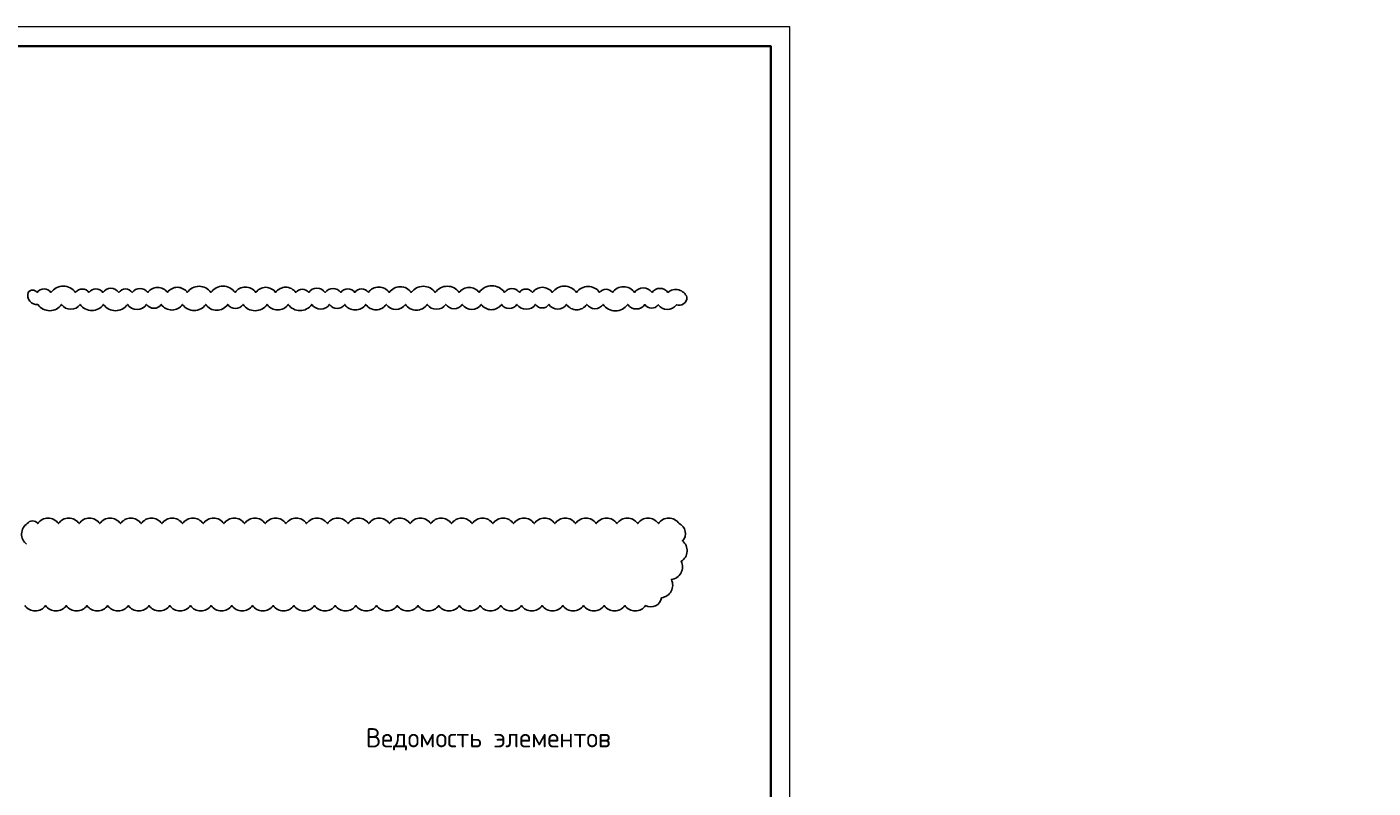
# Model space of a CAD drawing. Header units: millimetres. Extents: x 247266 to 730847, y -636031 to 10052.
# Tile 303 of 330: x 591111 to 626154, y -100639 to -80819. Entities that reach past the tile are written whole.
import ezdxf

# ---------------------------------------------------------------- set-up
doc = ezdxf.new("R2010")
doc.units = ezdxf.units.MM
for name, color, linetype in [('Исправления', 1, 'Continuous'), ('РАЗМЕРЫ', 7, 'Continuous'), ('ТОЛСТЫЕ_ОСНОВНЫЕ', 7, 'Continuous')]:
    doc.layers.add(name, color=color, linetype=linetype)
doc.layers.add('ТОНКИЕ', color=7, linetype='Continuous', lineweight=9)
doc.styles.add('GOST-2.304_Type-B', font='GOST_Common.ttf')
doc.dimstyles.new('СПДС', dxfattribs={"dimscale": 100, "dimtxt": 2.5, "dimasz": 2.5, "dimexe": 1.25, "dimexo": 0, "dimtad": 1, "dimdec": 0, "dimtxsty": 'GOST-2.304_Type-B', "dimblk": 'ARCHTICK', "dimcen": 2.5, "dimdle": 2, "dimadec": 0, "dimazin": 2, "dimtfac": 0.75, "dimtdec": 0, "dimtmove": 1, "dimatfit": 3, "dimfxl": 1, "dimtolj": 1, "dimarcsym": 1})

# ---------------------------------------------------------------- blocks, each defined once
blk = doc.blocks.new('*U3682')
at = {"layer": 'ТОЛСТЫЕ_ОСНОВНЫЕ', "lineweight": 35}
blk.add_lwpolyline([(20, 5), (836, 5), (836, 589), (20, 589)], close=True, dxfattribs=at)
at = {"layer": 'ТОНКИЕ'}
blk.add_lwpolyline([(0, 0), (841, 0), (841, 594), (0, 594)], close=True, dxfattribs=at)
blk = doc.blocks.new('_ArchTick')
at = {"color": 0, "linetype": 'ByBlock', "const_width": 0.15}
blk.add_lwpolyline([(-0.5, -0.5), (0.5, 0.5)], dxfattribs=at)
blk = doc.blocks.new('*D181')
at = {"color": 0, "lineweight": -2}
for p, q in [((585463, -93036), (583513, -93036)), ((583713, -93036), (583713, -93161)), ((585263, -93036), (585263, -93161))]:
    blk.add_line(p, q, dxfattribs=at)
at = {"layer": 'DEFPOINTS', "color": 0, "ltscale": 100}
for p in [(583713, -93036), (583713, -93036), (585263, -93036)]:
    blk.add_point(p, dxfattribs=at)
at = {"color": 0, "lineweight": -2, "ltscale": 100, "xscale": 250, "yscale": 250, "zscale": 250, "rotation": 180}
blk.add_blockref('_ArchTick', (583713, -93036), dxfattribs=at)
at = {"color": 0, "lineweight": -2, "ltscale": 100, "xscale": 250, "yscale": 250, "zscale": 250}
blk.add_blockref('_ArchTick', (585263, -93036), dxfattribs=at)
at = {"color": 0, "lineweight": 0, "ltscale": 100, "insert": (584488, -92811), "char_height": 250, "width": 83333.33, "attachment_point": 5, "style": 'GOST-2.304_Type-B'}
blk.add_mtext('\\A1;1550', dxfattribs=at)
blk = doc.blocks.new('*D182')
at = {"color": 0, "lineweight": -2}
for p, q in [((583913, -93036), (577813, -93036)), ((578013, -93036), (578013, -93161)), ((583713, -93036), (583713, -93161))]:
    blk.add_line(p, q, dxfattribs=at)
at = {"layer": 'DEFPOINTS', "color": 0, "ltscale": 100}
for p in [(578013, -93036), (578013, -93036), (583713, -93036)]:
    blk.add_point(p, dxfattribs=at)
at = {"color": 0, "lineweight": -2, "ltscale": 100, "xscale": 250, "yscale": 250, "zscale": 250, "rotation": 180}
blk.add_blockref('_ArchTick', (578013, -93036), dxfattribs=at)
at = {"color": 0, "lineweight": -2, "ltscale": 100, "xscale": 250, "yscale": 250, "zscale": 250}
blk.add_blockref('_ArchTick', (583713, -93036), dxfattribs=at)
at = {"color": 0, "lineweight": 0, "ltscale": 100, "insert": (580888, -92811), "char_height": 250, "width": 83333.33, "attachment_point": 5, "style": 'GOST-2.304_Type-B'}
blk.add_mtext('\\A1;5700', dxfattribs=at)
blk = doc.blocks.new('*D437')
at = {"color": 0, "lineweight": -2}
for p, q in [((559017, -91398), (557517, -91398)), ((557717, -91398), (557717, -91273)), ((558817, -91398), (558817, -91273))]:
    blk.add_line(p, q, dxfattribs=at)
at = {"layer": 'DEFPOINTS', "color": 0, "ltscale": 100}
for p in [(557717, -91398), (557717, -91398), (558817, -91398)]:
    blk.add_point(p, dxfattribs=at)
at = {"color": 0, "lineweight": -2, "ltscale": 100, "xscale": 250, "yscale": 250, "zscale": 250, "rotation": 180}
blk.add_blockref('_ArchTick', (557717, -91398), dxfattribs=at)
at = {"color": 0, "lineweight": -2, "ltscale": 100, "xscale": 250, "yscale": 250, "zscale": 250}
blk.add_blockref('_ArchTick', (558817, -91398), dxfattribs=at)
at = {"color": 0, "lineweight": 0, "ltscale": 100, "insert": (558267, -91173), "char_height": 250, "width": 83333.33, "attachment_point": 5, "style": 'GOST-2.304_Type-B'}
blk.add_mtext('\\A1;1100', dxfattribs=at)
blk = doc.blocks.new('*D438')
at = {"color": 0, "lineweight": -2}
for p, q in [((557917, -91398), (554517, -91398)), ((554717, -91398), (554717, -91273)), ((557717, -91398), (557717, -91273))]:
    blk.add_line(p, q, dxfattribs=at)
at = {"layer": 'DEFPOINTS', "color": 0, "ltscale": 100}
for p in [(554717, -91398), (554717, -91398), (557717, -91398)]:
    blk.add_point(p, dxfattribs=at)
at = {"color": 0, "lineweight": -2, "ltscale": 100, "xscale": 250, "yscale": 250, "zscale": 250, "rotation": 180}
blk.add_blockref('_ArchTick', (554717, -91398), dxfattribs=at)
at = {"color": 0, "lineweight": -2, "ltscale": 100, "xscale": 250, "yscale": 250, "zscale": 250}
blk.add_blockref('_ArchTick', (557717, -91398), dxfattribs=at)
at = {"color": 0, "lineweight": 0, "ltscale": 100, "insert": (556242, -91173), "char_height": 250, "width": 83333.33, "attachment_point": 5, "style": 'GOST-2.304_Type-B'}
blk.add_mtext('\\A1;3000', dxfattribs=at)
blk = doc.blocks.new('*D439')
at = {"color": 0, "lineweight": -2}
for p, q in [((554917, -91398), (551417, -91398)), ((551617, -91136), (551617, -91523)), ((554717, -91398), (554717, -91273))]:
    blk.add_line(p, q, dxfattribs=at)
at = {"layer": 'DEFPOINTS', "color": 0, "ltscale": 100}
for p in [(551617, -91136), (551617, -91398), (554717, -91398)]:
    blk.add_point(p, dxfattribs=at)
at = {"color": 0, "lineweight": -2, "ltscale": 100, "xscale": 250, "yscale": 250, "zscale": 250, "rotation": 180}
blk.add_blockref('_ArchTick', (551617, -91398), dxfattribs=at)
at = {"color": 0, "lineweight": -2, "ltscale": 100, "xscale": 250, "yscale": 250, "zscale": 250}
blk.add_blockref('_ArchTick', (554717, -91398), dxfattribs=at)
at = {"color": 0, "lineweight": 0, "ltscale": 100, "insert": (553167, -91173), "char_height": 250, "width": 83333.33, "attachment_point": 5, "style": 'GOST-2.304_Type-B'}
blk.add_mtext('\\A1;3100', dxfattribs=at)
blk = doc.blocks.new('*D462')
at = {"color": 0, "lineweight": -2}
for p, q in [((572386, -93283), (572386, -93158)), ((573486, -93283), (573486, -93158)), ((573686, -93283), (572186, -93283))]:
    blk.add_line(p, q, dxfattribs=at)
at = {"layer": 'DEFPOINTS', "color": 0, "ltscale": 100}
for p in [(572386, -93283), (572386, -93283), (573486, -93283)]:
    blk.add_point(p, dxfattribs=at)
at = {"color": 0, "lineweight": -2, "ltscale": 100, "xscale": 250, "yscale": 250, "zscale": 250, "rotation": 180}
blk.add_blockref('_ArchTick', (572386, -93283), dxfattribs=at)
at = {"color": 0, "lineweight": -2, "ltscale": 100, "xscale": 250, "yscale": 250, "zscale": 250}
blk.add_blockref('_ArchTick', (573486, -93283), dxfattribs=at)
at = {"color": 0, "lineweight": 0, "ltscale": 100, "insert": (572936, -93058), "char_height": 250, "width": 83333.33, "attachment_point": 5, "style": 'GOST-2.304_Type-B'}
blk.add_mtext('\\A1;1100', dxfattribs=at)
blk = doc.blocks.new('*D463')
at = {"color": 0, "lineweight": -2}
for p, q in [((569386, -93283), (569386, -93158)), ((572386, -93283), (572386, -93158)), ((572586, -93283), (569186, -93283))]:
    blk.add_line(p, q, dxfattribs=at)
at = {"layer": 'DEFPOINTS', "color": 0, "ltscale": 100}
for p in [(569386, -93283), (569386, -93283), (572386, -93283)]:
    blk.add_point(p, dxfattribs=at)
at = {"color": 0, "lineweight": -2, "ltscale": 100, "xscale": 250, "yscale": 250, "zscale": 250, "rotation": 180}
blk.add_blockref('_ArchTick', (569386, -93283), dxfattribs=at)
at = {"color": 0, "lineweight": -2, "ltscale": 100, "xscale": 250, "yscale": 250, "zscale": 250}
blk.add_blockref('_ArchTick', (572386, -93283), dxfattribs=at)
at = {"color": 0, "lineweight": 0, "ltscale": 100, "insert": (570911, -93058), "char_height": 250, "width": 83333.33, "attachment_point": 5, "style": 'GOST-2.304_Type-B'}
blk.add_mtext('\\A1;3000', dxfattribs=at)
blk = doc.blocks.new('*D464')
at = {"color": 0, "lineweight": -2}
for p, q in [((566286, -93706), (566286, -93158)), ((569386, -93283), (569386, -93158)), ((569586, -93283), (566086, -93283))]:
    blk.add_line(p, q, dxfattribs=at)
at = {"layer": 'DEFPOINTS', "color": 0, "ltscale": 100}
for p in [(566286, -93283), (569386, -93283), (566286, -93706)]:
    blk.add_point(p, dxfattribs=at)
at = {"color": 0, "lineweight": -2, "ltscale": 100, "xscale": 250, "yscale": 250, "zscale": 250, "rotation": 180}
blk.add_blockref('_ArchTick', (566286, -93283), dxfattribs=at)
at = {"color": 0, "lineweight": -2, "ltscale": 100, "xscale": 250, "yscale": 250, "zscale": 250}
blk.add_blockref('_ArchTick', (569386, -93283), dxfattribs=at)
at = {"color": 0, "lineweight": 0, "ltscale": 100, "insert": (567836, -93058), "char_height": 250, "width": 83333.33, "attachment_point": 5, "style": 'GOST-2.304_Type-B'}
blk.add_mtext('\\A1;3100', dxfattribs=at)

msp = doc.modelspace()

# ---------------------------------------------------------------- linework, layer by layer
at = {"layer": 'Исправления'}
msp.add_lwpolyline([(591141.28, -87734.16, 0.52056705), (591398.11, -88051.13, 0.52056705), (592013.09, -88046.45, 0.52056705), (592496.57, -88046.45, 0.52056705), (593106.33, -88046.45, 0.52056705), (593726.51, -88046.45, 0.52056705), (594227.62, -88046.45, 0.52056705), (594609.59, -88046.45, 0.52056705), (595163.88, -88046.45, 0.52056705), (595765.53, -88046.45, 0.52056705), (596338.65, -88046.45, 0.52056705), (596737.25, -88046.45, 0.52056705), (597364.67, -88046.45, 0.52056705), (597914.93, -88046.45, 0.52056705), (598526.84, -88046.45, 0.52056705), (598989.16, -88046.45, 0.52056705), (599383.22, -88046.45, 0.52056705), (599932.68, -88046.45, 0.52056705), (600465.36, -88046.45, 0.52056705), (600962.97, -88046.45, 0.52056705), (601533.49, -88046.45, 0.52056705), (602014.55, -88046.45, 0.52056705), (602445.6, -88046.45, 0.52056705), (602940.09, -88046.45, 0.52056705), (603462.88, -88046.45, 0.52056705), (603868.38, -88046.45, 0.52056705), (604352.31, -88046.45, 0.52056705), (604699.8, -88046.45, 0.52056705), (605157.92, -88046.45, 0.52056705), (605686.58, -88046.45, 0.52056705), (606110.64, -88046.45, 0.52056705), (606751.13, -88046.45, 0.52056705), (607196.48, -88049.88, 0.52056705), (607545.53, -88055.27, 0.52056705), (608017.24, -88055.35, 0.52056705), (608294.08, -87858.35, 0.52056705), (607796.95, -87734.16, 0.52056705), (607384.39, -87734.16, 0.52056705), (606929.74, -87734.16, 0.52056705), (606353.59, -87734.16, 0.52056705), (606020.18, -87734.16, 0.52056705), (605419.02, -87734.16, 0.52056705), (604787.4, -87734.16, 0.52056705), (604271.8, -87734.16, 0.52056705), (603930.2, -87734.16, 0.52056705), (603546.2, -87734.16, 0.52056705), (602880.04, -87734.16, 0.52056705), (602366.65, -87734.16, 0.52056705), (601741.19, -87734.16, 0.52056705), (601117.88, -87734.16, 0.52056705), (600543.16, -87734.16, 0.52056705), (599998.78, -87734.16, 0.52056705), (599644.5, -87734.16, 0.52056705), (599281.75, -87734.16, 0.52056705), (598877, -87734.16, 0.52056705), (598446.44, -87734.16, 0.52056705), (598110.79, -87734.16, 0.52056705), (597585.28, -87734.16, 0.52056705), (597069.44, -87734.16, 0.52056705), (596530.03, -87734.16, 0.52056705), (595901.16, -87734.16, 0.52056705), (595285.7, -87734.16, 0.52056705), (594768.04, -87734.16, 0.52056705), (594256.7, -87734.16, 0.52056705), (593852.79, -87734.16, 0.52056705), (593504.15, -87734.16, 0.52056705), (593087.05, -87734.16, 0.52056705), (592726.65, -87734.16, 0.52056705), (592378.7, -87734.16, 0.52056705), (591736.32, -87734.16, 0.52056705), (591376.73, -87734.16, 0.52056705)], format="xyb", close=True, dxfattribs=at)
msp.add_lwpolyline([(591058.7, -95886.18, 0.52056705), (591597.26, -95886.18, 0.52056705), (592135.83, -95886.18, 0.52056705), (592674.39, -95886.18, 0.52056705), (593212.96, -95886.18, 0.52056705), (593751.52, -95886.18, 0.52056705), (594290.09, -95886.18, 0.52056705), (594828.65, -95886.18, 0.52056705), (595367.22, -95886.18, 0.52056705), (595905.78, -95886.18, 0.52056705), (596444.35, -95886.18, 0.52056705), (596982.91, -95886.18, 0.52056705), (597521.48, -95886.18, 0.52056705), (598060.04, -95886.18, 0.52056705), (598598.6, -95886.18, 0.52056705), (599137.17, -95886.18, 0.52056705), (599675.73, -95886.18, 0.52056705), (600214.3, -95886.18, 0.52056705), (600752.86, -95886.18, 0.52056705), (601291.43, -95886.18, 0.52056705), (601829.99, -95886.18, 0.52056705), (602368.56, -95886.18, 0.52056705), (602907.12, -95886.18, 0.52056705), (603445.69, -95886.18, 0.52056705), (603984.25, -95886.18, 0.52056705), (604522.82, -95886.18, 0.52056705), (605061.38, -95886.18, 0.52056705), (605599.94, -95886.18, 0.52056705), (606138.51, -95886.18, 0.52056705), (606677.07, -95886.18, 0.52056705), (607215.64, -95886.18, 0.52056705), (607632.04, -95681.64, 0.52056705), (607887.4, -95207.46, 0.52056705), (608142.76, -94733.29, 0.52056705), (608176.75, -94203.54, 0.52056705), (608087.24, -93750.57, 0.52056705), (607548.67, -93750.57, 0.52056705), (607010.11, -93750.57, 0.52056705), (606471.54, -93750.57, 0.52056705), (605932.98, -93750.57, 0.52056705), (605394.41, -93750.57, 0.52056705), (604855.85, -93750.57, 0.52056705), (604317.28, -93750.57, 0.52056705), (603778.72, -93750.57, 0.52056705), (603240.15, -93750.57, 0.52056705), (602701.59, -93750.57, 0.52056705), (602163.02, -93750.57, 0.52056705), (601624.46, -93750.57, 0.52056705), (601085.9, -93750.57, 0.52056705), (600547.33, -93750.57, 0.52056705), (600008.77, -93750.57, 0.52056705), (599470.2, -93750.57, 0.52056705), (598931.64, -93750.57, 0.52056705), (598393.07, -93750.57, 0.52056705), (597854.51, -93750.57, 0.52056705), (597315.94, -93750.57, 0.52056705), (596777.38, -93750.57, 0.52056705), (596238.81, -93750.57, 0.52056705), (595700.25, -93750.57, 0.52056705), (595161.68, -93750.57, 0.52056705), (594623.12, -93750.57, 0.52056705), (594084.55, -93750.57, 0.52056705), (593545.99, -93750.57, 0.52056705), (593007.43, -93750.57, 0.52056705), (592468.86, -93750.57, 0.52056705), (591930.3, -93750.57, 0.52056705), (591391.73, -93750.57, 0.52056705), (591121.6, -93750.57, 0.52056705), (591101.43, -94288.75, 0.52056705)], format="xyb", dxfattribs=at)

# ---------------------------------------------------------------- block references
at = {"xscale": 100, "yscale": 100, "zscale": 100}
msp.add_blockref('*U3682', (526875.32, -140219.35, 3100), dxfattribs=at)

# ---------------------------------------------------------------- texts
at = {"layer": 'РАЗМЕРЫ', "style": 'GOST-2.304_Type-B'}
msp.add_text('Ведомость элементов', height=500, dxfattribs=at).set_placement((599932.73, -99578.73))

# ---------------------------------------------------------------- dimensions: what is measured, and where the dimension line sits
at = {"lineweight": 0}
for base, p1, p2, picture, middle in [((551616.96, -91398.18), (554716.96, -91398.18), (551616.96, -91135.74), '*D439', (553166.96, -91398.18)), ((554716.96, -91398.18), (557716.96, -91398.18), (554716.96, -91398.18), '*D438', (556242.12, -91398.18)), ((557716.96, -91398.18), (558816.96, -91398.18), (557716.96, -91398.18), '*D437', (558266.96, -91398.18)), ((578012.79, -93036.4), (583712.79, -93036.4), (578012.79, -93036.4), '*D182', (580887.94, -93036.4)), ((583712.79, -93036.4), (585262.79, -93036.4), (583712.79, -93036.4), '*D181', (584487.79, -93036.4)), ((566285.83, -93282.83), (569385.83, -93282.83), (566285.83, -93706.36), '*D464', (567835.83, -93282.83)), ((569385.83, -93282.83), (572385.83, -93282.83), (569385.83, -93282.83), '*D463', (570910.99, -93282.83)), ((572385.83, -93282.83), (573485.83, -93282.83), (572385.83, -93282.83), '*D462', (572935.83, -93282.83))]:
    dim = msp.add_linear_dim(base=base, p1=p1, p2=p2, angle=180, dimstyle='СПДС', override={"dimgap": 1}, dxfattribs=at)
    dim.commit()
    dim.dimension.update_dxf_attribs({"geometry": picture, "text_midpoint": middle, "dimtype": 160})

doc.saveas('drawing.dxf')
